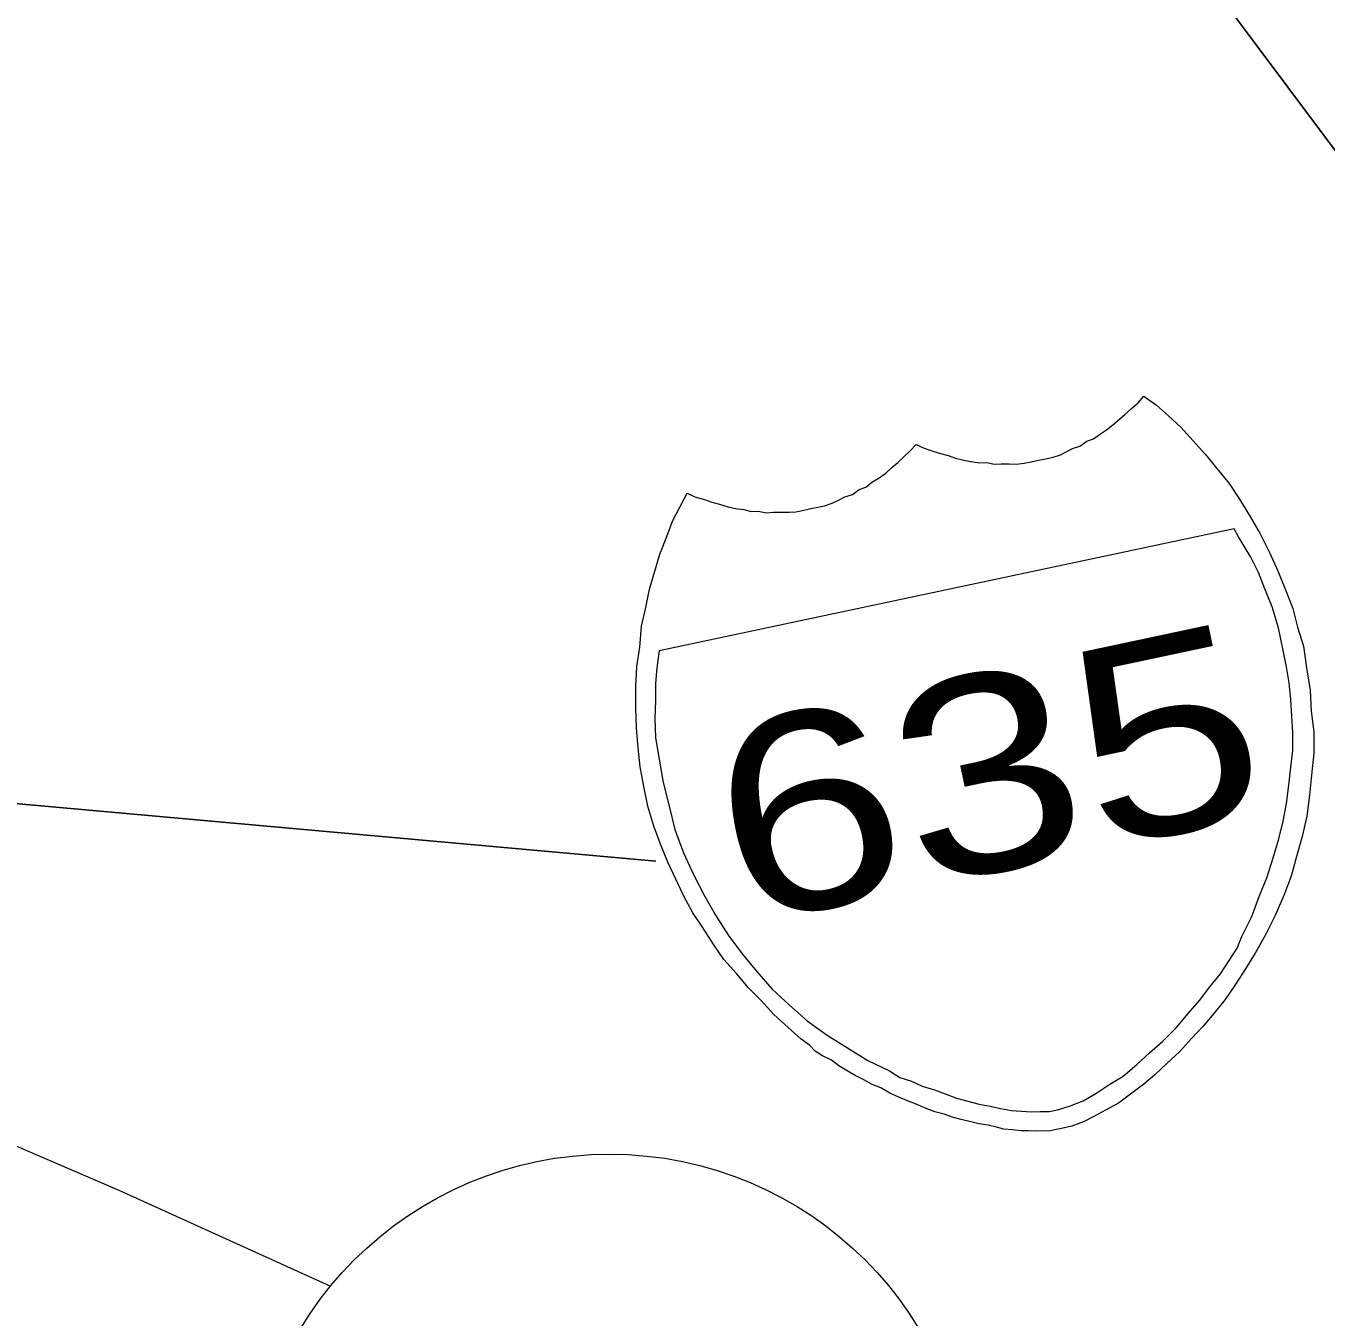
# Model space of a CAD drawing. Extents: x 2357218 to 2371708, y 6973728 to 6980157.
# Drawn here: x 2371575.96 to 2371609.66, y 6977746.79 to 6977780.27 of the extents above; entities that cross this region are included whole.
import ezdxf

# ---------------------------------------------------------------- set-up
doc = ezdxf.new("R2010")
doc.units = 0
doc.header["$LTSCALE"] = 2
doc.layers.add('62', color=7, linetype='Continuous', lineweight=13)
doc.layers.add('63', color=7, linetype='Continuous', lineweight=13)

msp = doc.modelspace()

# ---------------------------------------------------------------- linework, layer by layer
at = {"layer": '62'}
msp.add_line((2371578.37, 6977750.1), (2371583.842, 6977747.628), dxfattribs=at)
at = {"layer": '62', "lineweight": 25}
for points in [[(2371605.386, 6977783.08), (2371618.494, 6977765.555), (2371633.69, 6977731.838), (2371654.141, 6977709.225)], [(2371592.291, 6977758.629), (2371561.945, 6977761.356), (2371538.288, 6977761.503)]]:
    msp.add_lwpolyline(points, dxfattribs=at)
at = {"layer": '62'}
for points in [[(2371599.862, 6977769.139), (2371600.059, 6977769.067), (2371600.275, 6977769.021), (2371600.444, 6977768.987), (2371600.684, 6977768.945), (2371600.864, 6977768.962), (2371601.059, 6977768.911), (2371601.24, 6977768.927), (2371601.447, 6977768.924), (2371601.632, 6977768.918), (2371601.837, 6977768.938), (2371602.013, 6977768.976), (2371602.208, 6977769.017), (2371602.384, 6977769.054), (2371602.584, 6977769.097), (2371602.779, 6977769.16), (2371602.944, 6977769.241), (2371603.089, 6977769.318), (2371603.282, 6977769.384), (2371603.46, 6977769.514), (2371603.632, 6977769.573), (2371603.811, 6977769.702), (2371603.973, 6977769.806), (2371604.13, 6977769.932), (2371604.306, 6977770.084), (2371604.442, 6977770.204), (2371604.616, 6977770.357), (2371604.791, 6977770.508), (2371604.939, 6977770.678), (2371605.262, 6977770.446), (2371605.576, 6977770.17), (2371605.892, 6977769.869), (2371606.219, 6977769.523), (2371606.524, 6977769.174), (2371606.832, 6977768.804), (2371607.146, 6977768.41), (2371607.416, 6977768.007), (2371607.7, 6977767.538), (2371607.95, 6977767.11), (2371608.191, 6977766.63), (2371608.409, 6977766.147), (2371608.606, 6977765.661), (2371608.799, 6977765.174), (2371608.924, 6977764.692), (2371609.077, 6977764.196), (2371609.149, 6977763.636), (2371609.25, 6977763.061), (2371609.273, 6977762.514), (2371609.342, 6977761.977), (2371609.345, 6977761.425), (2371609.279, 6977760.859), (2371609.23, 6977760.341), (2371609.161, 6977759.798), (2371609.043, 6977759.266), (2371608.898, 6977758.753), (2371608.754, 6977758.238), (2371608.562, 6977757.737), (2371608.332, 6977757.205), (2371608.088, 6977756.716), (2371607.823, 6977756.245), (2371607.514, 6977755.742), (2371607.291, 6977755.396), (2371607.043, 6977755.044), (2371606.752, 6977754.684), (2371606.477, 6977754.349), (2371606.175, 6977754.03), (2371605.859, 6977753.688), (2371605.53, 6977753.389), (2371605.225, 6977753.094), (2371604.933, 6977752.85), (2371604.595, 6977752.592), (2371604.278, 6977752.362), (2371603.947, 6977752.178), (2371603.659, 6977752.023), (2371603.369, 6977751.871), (2371603.069, 6977751.761), (2371602.807, 6977751.705)], [(2371602.807, 6977751.705), (2371602.629, 6977751.668), (2371602.474, 6977751.635), (2371602.289, 6977751.639), (2371602.131, 6977751.63), (2371601.946, 6977751.638), (2371601.761, 6977751.644), (2371601.525, 6977751.663), (2371601.312, 6977751.687), (2371601.121, 6977751.739), (2371600.903, 6977751.784), (2371600.663, 6977751.823), (2371600.449, 6977751.87), (2371600.202, 6977751.934), (2371600.007, 6977751.985), (2371599.76, 6977752.07), (2371599.516, 6977752.134), (2371599.292, 6977752.222), (2371599.039, 6977752.329), (2371598.813, 6977752.421), (2371598.585, 6977752.51), (2371598.357, 6977752.621), (2371598.12, 6977752.757), (2371597.894, 6977752.845), (2371597.683, 6977752.963), (2371597.453, 6977753.073), (2371597.246, 6977753.192), (2371597.031, 6977753.329), (2371596.839, 6977753.473), (2371596.608, 6977753.585), (2371596.421, 6977753.705), (2371596.274, 6977753.857), (2371596.058, 6977754.02), (2371595.717, 6977754.315), (2371595.347, 6977754.653), (2371595.015, 6977755.019), (2371594.693, 6977755.342), (2371594.383, 6977755.715), (2371594.053, 6977756.082), (2371593.788, 6977756.463), (2371593.514, 6977756.888), (2371593.243, 6977757.29), (2371593.012, 6977757.721), (2371592.806, 6977758.161), (2371592.596, 6977758.6), (2371592.407, 6977759.065), (2371592.238, 6977759.536), (2371592.08, 6977760.055), (2371591.973, 6977760.561), (2371591.886, 6977761.073), (2371591.829, 6977761.566), (2371591.788, 6977762.086), (2371591.768, 6977762.612), (2371591.77, 6977763.142), (2371591.793, 6977763.675), (2371591.871, 6977764.173), (2371591.918, 6977764.714), (2371592.026, 6977765.197), (2371592.128, 6977765.679), (2371592.26, 6977766.143), (2371592.395, 6977766.585), (2371592.575, 6977767.038), (2371592.722, 6977767.436), (2371592.916, 6977767.822), (2371593.097, 6977768.16), (2371593.299, 6977768.065), (2371593.546, 6977768.003), (2371593.743, 6977767.93), (2371593.938, 6977767.882), (2371594.159, 6977767.812), (2371594.356, 6977767.762), (2371594.567, 6977767.738), (2371594.762, 6977767.687), (2371594.943, 6977767.701), (2371595.159, 6977767.655), (2371595.34, 6977767.673), (2371595.547, 6977767.67), (2371595.754, 6977767.669), (2371595.913, 6977767.678), (2371596.089, 6977767.717), (2371596.31, 6977767.764), (2371596.486, 6977767.801), (2371596.662, 6977767.838), (2371596.855, 6977767.903), (2371597.024, 6977767.984), (2371597.19, 6977768.066), (2371597.382, 6977768.127), (2371597.561, 6977768.257), (2371597.732, 6977768.318), (2371597.889, 6977768.444), (2371598.053, 6977768.546), (2371598.254, 6977768.681), (2371598.406, 6977768.83), (2371598.563, 6977768.955), (2371598.718, 6977769.103), (2371598.871, 6977769.252), (2371599.038, 6977769.424), (2371599.242, 6977769.331), (2371599.442, 6977769.257), (2371599.663, 6977769.189), (2371599.862, 6977769.139)], [(2371545.379, 6977755.742), (2371554.901, 6977755.972), (2371568.167, 6977754.489), (2371578.37, 6977750.1)]]:
    msp.add_lwpolyline(points, dxfattribs=at)
msp.add_lwpolyline([(2371607.278, 6977767.242), (2371592.377, 6977764.074), (2371592.336, 6977763.835), (2371592.304, 6977763.552), (2371592.281, 6977763.226), (2371592.282, 6977762.791), (2371592.264, 6977762.325), (2371592.279, 6977761.823), (2371592.374, 6977761.268), (2371592.481, 6977760.67), (2371592.632, 6977760.057), (2371592.785, 6977759.445), (2371593.004, 6977758.847), (2371593.263, 6977758.283), (2371593.539, 6977757.744), (2371593.832, 6977757.231), (2371594.175, 6977756.705), (2371594.529, 6977756.228), (2371594.901, 6977755.779), (2371595.301, 6977755.311), (2371595.754, 6977754.9), (2371596.21, 6977754.49), (2371596.726, 6977754.117), (2371597.256, 6977753.792), (2371597.783, 6977753.466), (2371598.347, 6977753.196), (2371598.615, 6977753.023), (2371598.912, 6977752.925), (2371599.19, 6977752.8), (2371599.51, 6977752.707), (2371599.784, 6977752.603), (2371600.085, 6977752.484), (2371600.377, 6977752.409), (2371600.67, 6977752.331), (2371600.957, 6977752.278), (2371601.223, 6977752.22), (2371601.511, 6977752.166), (2371601.767, 6977752.152), (2371602.024, 6977752.135), (2371602.252, 6977752.14), (2371602.481, 6977752.142), (2371602.702, 6977752.189), (2371603.006, 6977752.276), (2371603.368, 6977752.421), (2371603.697, 6977752.607), (2371604.059, 6977752.846), (2371604.405, 6977753.057), (2371604.755, 6977753.362), (2371605.082, 6977753.661), (2371605.432, 6977753.964), (2371605.772, 6977754.312), (2371606.084, 6977754.679), (2371606.38, 6977755.017), (2371606.648, 6977755.374), (2371606.924, 6977755.708), (2371607.149, 6977756.056), (2371607.357, 6977756.375), (2371607.477, 6977756.678), (2371607.737, 6977757.194), (2371607.922, 6977757.717), (2371608.121, 6977758.196), (2371608.287, 6977758.716), (2371608.434, 6977759.207), (2371608.545, 6977759.666), (2371608.632, 6977760.124), (2371608.693, 6977760.597), (2371608.75, 6977761.067), (2371608.801, 6977761.494), (2371608.795, 6977761.952), (2371608.773, 6977762.383), (2371608.748, 6977762.817), (2371608.704, 6977763.245), (2371608.637, 6977763.667), (2371608.548, 6977764.085), (2371608.424, 6977764.678), (2371608.262, 6977765.219), (2371608.069, 6977765.684), (2371607.911, 6977766.111), (2371607.71, 6977766.506), (2371607.536, 6977766.789), (2371607.394, 6977767.035)], close=True, dxfattribs=at)
msp.add_circle((2371591.092, 6977741.673), 9.364, dxfattribs=at)
at = {"layer": '63'}
msp.add_line((2371578.37, 6977750.1), (2371583.842, 6977747.628), dxfattribs=at)
at = {"layer": '63', "lineweight": 25}
for points in [[(2371605.386, 6977783.08), (2371618.494, 6977765.555), (2371633.69, 6977731.838), (2371654.141, 6977709.225)], [(2371592.291, 6977758.629), (2371561.945, 6977761.356), (2371538.288, 6977761.503)]]:
    msp.add_lwpolyline(points, dxfattribs=at)
at = {"layer": '63'}
for points in [[(2371599.862, 6977769.139), (2371600.059, 6977769.067), (2371600.275, 6977769.021), (2371600.444, 6977768.987), (2371600.684, 6977768.945), (2371600.864, 6977768.962), (2371601.059, 6977768.911), (2371601.24, 6977768.927), (2371601.447, 6977768.924), (2371601.632, 6977768.918), (2371601.837, 6977768.938), (2371602.013, 6977768.976), (2371602.208, 6977769.017), (2371602.384, 6977769.054), (2371602.584, 6977769.097), (2371602.779, 6977769.16), (2371602.944, 6977769.241), (2371603.089, 6977769.318), (2371603.282, 6977769.384), (2371603.46, 6977769.514), (2371603.632, 6977769.573), (2371603.811, 6977769.702), (2371603.973, 6977769.806), (2371604.13, 6977769.932), (2371604.306, 6977770.084), (2371604.442, 6977770.204), (2371604.616, 6977770.357), (2371604.791, 6977770.508), (2371604.939, 6977770.678), (2371605.262, 6977770.446), (2371605.576, 6977770.17), (2371605.892, 6977769.869), (2371606.219, 6977769.523), (2371606.524, 6977769.174), (2371606.832, 6977768.804), (2371607.146, 6977768.41), (2371607.416, 6977768.007), (2371607.7, 6977767.538), (2371607.95, 6977767.11), (2371608.191, 6977766.63), (2371608.409, 6977766.147), (2371608.606, 6977765.661), (2371608.799, 6977765.174), (2371608.924, 6977764.692), (2371609.077, 6977764.196), (2371609.149, 6977763.636), (2371609.25, 6977763.061), (2371609.273, 6977762.514), (2371609.342, 6977761.977), (2371609.345, 6977761.425), (2371609.279, 6977760.859), (2371609.23, 6977760.341), (2371609.161, 6977759.798), (2371609.043, 6977759.266), (2371608.898, 6977758.753), (2371608.754, 6977758.238), (2371608.562, 6977757.737), (2371608.332, 6977757.205), (2371608.088, 6977756.716), (2371607.823, 6977756.245), (2371607.514, 6977755.742), (2371607.291, 6977755.396), (2371607.043, 6977755.044), (2371606.752, 6977754.684), (2371606.477, 6977754.349), (2371606.175, 6977754.03), (2371605.859, 6977753.688), (2371605.53, 6977753.389), (2371605.225, 6977753.094), (2371604.933, 6977752.85), (2371604.595, 6977752.592), (2371604.278, 6977752.362), (2371603.947, 6977752.178), (2371603.659, 6977752.023), (2371603.369, 6977751.871), (2371603.069, 6977751.761), (2371602.807, 6977751.705)], [(2371602.807, 6977751.705), (2371602.629, 6977751.668), (2371602.474, 6977751.635), (2371602.289, 6977751.639), (2371602.131, 6977751.63), (2371601.946, 6977751.638), (2371601.761, 6977751.644), (2371601.525, 6977751.663), (2371601.312, 6977751.687), (2371601.121, 6977751.739), (2371600.903, 6977751.784), (2371600.663, 6977751.823), (2371600.449, 6977751.87), (2371600.202, 6977751.934), (2371600.007, 6977751.985), (2371599.76, 6977752.07), (2371599.516, 6977752.134), (2371599.292, 6977752.222), (2371599.039, 6977752.329), (2371598.813, 6977752.421), (2371598.585, 6977752.51), (2371598.357, 6977752.621), (2371598.12, 6977752.757), (2371597.894, 6977752.845), (2371597.683, 6977752.963), (2371597.453, 6977753.073), (2371597.246, 6977753.192), (2371597.031, 6977753.329), (2371596.839, 6977753.473), (2371596.608, 6977753.585), (2371596.421, 6977753.705), (2371596.274, 6977753.857), (2371596.058, 6977754.02), (2371595.717, 6977754.315), (2371595.347, 6977754.653), (2371595.015, 6977755.019), (2371594.693, 6977755.342), (2371594.383, 6977755.715), (2371594.053, 6977756.082), (2371593.788, 6977756.463), (2371593.514, 6977756.888), (2371593.243, 6977757.29), (2371593.012, 6977757.721), (2371592.806, 6977758.161), (2371592.596, 6977758.6), (2371592.407, 6977759.065), (2371592.238, 6977759.536), (2371592.08, 6977760.055), (2371591.973, 6977760.561), (2371591.886, 6977761.073), (2371591.829, 6977761.566), (2371591.788, 6977762.086), (2371591.768, 6977762.612), (2371591.77, 6977763.142), (2371591.793, 6977763.675), (2371591.871, 6977764.173), (2371591.918, 6977764.714), (2371592.026, 6977765.197), (2371592.128, 6977765.679), (2371592.26, 6977766.143), (2371592.395, 6977766.585), (2371592.575, 6977767.038), (2371592.722, 6977767.436), (2371592.916, 6977767.822), (2371593.097, 6977768.16), (2371593.299, 6977768.065), (2371593.546, 6977768.003), (2371593.743, 6977767.93), (2371593.938, 6977767.882), (2371594.159, 6977767.812), (2371594.356, 6977767.762), (2371594.567, 6977767.738), (2371594.762, 6977767.687), (2371594.943, 6977767.701), (2371595.159, 6977767.655), (2371595.34, 6977767.673), (2371595.547, 6977767.67), (2371595.754, 6977767.669), (2371595.913, 6977767.678), (2371596.089, 6977767.717), (2371596.31, 6977767.764), (2371596.486, 6977767.801), (2371596.662, 6977767.838), (2371596.855, 6977767.903), (2371597.024, 6977767.984), (2371597.19, 6977768.066), (2371597.382, 6977768.127), (2371597.561, 6977768.257), (2371597.732, 6977768.318), (2371597.889, 6977768.444), (2371598.053, 6977768.546), (2371598.254, 6977768.681), (2371598.406, 6977768.83), (2371598.563, 6977768.955), (2371598.718, 6977769.103), (2371598.871, 6977769.252), (2371599.038, 6977769.424), (2371599.242, 6977769.331), (2371599.442, 6977769.257), (2371599.663, 6977769.189), (2371599.862, 6977769.139)], [(2371545.379, 6977755.742), (2371554.901, 6977755.972), (2371568.167, 6977754.489), (2371578.37, 6977750.1)]]:
    msp.add_lwpolyline(points, dxfattribs=at)
msp.add_lwpolyline([(2371607.278, 6977767.242), (2371592.377, 6977764.074), (2371592.336, 6977763.835), (2371592.304, 6977763.552), (2371592.281, 6977763.226), (2371592.282, 6977762.791), (2371592.264, 6977762.325), (2371592.279, 6977761.823), (2371592.374, 6977761.268), (2371592.481, 6977760.67), (2371592.632, 6977760.057), (2371592.785, 6977759.445), (2371593.004, 6977758.847), (2371593.263, 6977758.283), (2371593.539, 6977757.744), (2371593.832, 6977757.231), (2371594.175, 6977756.705), (2371594.529, 6977756.228), (2371594.901, 6977755.779), (2371595.301, 6977755.311), (2371595.754, 6977754.9), (2371596.21, 6977754.49), (2371596.726, 6977754.117), (2371597.256, 6977753.792), (2371597.783, 6977753.466), (2371598.347, 6977753.196), (2371598.615, 6977753.023), (2371598.912, 6977752.925), (2371599.19, 6977752.8), (2371599.51, 6977752.707), (2371599.784, 6977752.603), (2371600.085, 6977752.484), (2371600.377, 6977752.409), (2371600.67, 6977752.331), (2371600.957, 6977752.278), (2371601.223, 6977752.22), (2371601.511, 6977752.166), (2371601.767, 6977752.152), (2371602.024, 6977752.135), (2371602.252, 6977752.14), (2371602.481, 6977752.142), (2371602.702, 6977752.189), (2371603.006, 6977752.276), (2371603.368, 6977752.421), (2371603.697, 6977752.607), (2371604.059, 6977752.846), (2371604.405, 6977753.057), (2371604.755, 6977753.362), (2371605.082, 6977753.661), (2371605.432, 6977753.964), (2371605.772, 6977754.312), (2371606.084, 6977754.679), (2371606.38, 6977755.017), (2371606.648, 6977755.374), (2371606.924, 6977755.708), (2371607.149, 6977756.056), (2371607.357, 6977756.375), (2371607.477, 6977756.678), (2371607.737, 6977757.194), (2371607.922, 6977757.717), (2371608.121, 6977758.196), (2371608.287, 6977758.716), (2371608.434, 6977759.207), (2371608.545, 6977759.666), (2371608.632, 6977760.124), (2371608.693, 6977760.597), (2371608.75, 6977761.067), (2371608.801, 6977761.494), (2371608.795, 6977761.952), (2371608.773, 6977762.383), (2371608.748, 6977762.817), (2371608.704, 6977763.245), (2371608.637, 6977763.667), (2371608.548, 6977764.085), (2371608.424, 6977764.678), (2371608.262, 6977765.219), (2371608.069, 6977765.684), (2371607.911, 6977766.111), (2371607.71, 6977766.506), (2371607.536, 6977766.789), (2371607.394, 6977767.035)], close=True, dxfattribs=at)
msp.add_circle((2371591.092, 6977741.673), 9.364, dxfattribs=at)

# ---------------------------------------------------------------- texts
at = {"layer": '62', "width": 1.25}
msp.add_text('635', height=5.099, rotation=12, dxfattribs=at).set_placement((2371594.444, 6977756.947))
at = {"layer": '63', "width": 1.25}
msp.add_text('635', height=5.099, rotation=12, dxfattribs=at).set_placement((2371594.444, 6977756.947))

doc.saveas('drawing.dxf')
